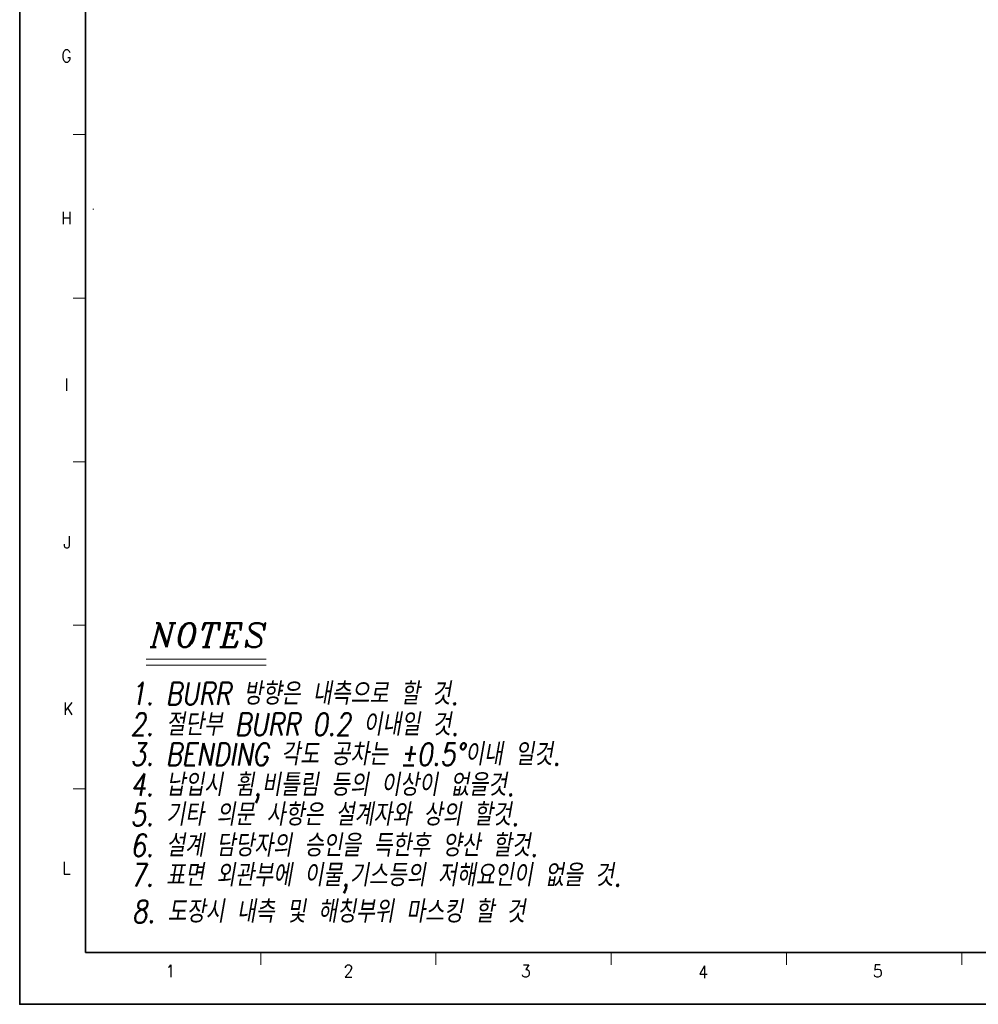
# Model space of a CAD drawing. Header units: millimetres. Extents: x 4497 to 11741, y 5958 to 12619.
# Tile 295 of 424: x 4520 to 4909, y 11768 to 12168. Entities that reach past the tile are written whole.
import ezdxf
from ezdxf.enums import TextEntityAlignment as Align

# ---------------------------------------------------------------- set-up
doc = ezdxf.new("R2010")
doc.units = ezdxf.units.MM
doc.header["$LTSCALE"] = 0.8
doc.linetypes.add('HIDDEN', pattern=[9.525, 6.35, -3.175])
doc.layers.get('0').update_dxf_attribs({"linetype": 'CONTINUOUS', "lineweight": 0})
doc.layers.add('2', color=3, linetype='CONTINUOUS', lineweight=0)
doc.layers.add('3', color=5, linetype='HIDDEN', lineweight=0)
doc.styles.add('A', font='ITALIC', dxfattribs={"height": 3})
doc.styles.add('linetech', font='romans.shx', dxfattribs={"width": 0.8, "oblique": 10, "bigfont": 'whgtxt.shx'})
doc.styles.get("Standard").update_dxf_attribs({"font": 'romans.shx', "width": 0.8, "oblique": 5, "bigfont": 'whgtxt.shx'})

msp = doc.modelspace()

# ---------------------------------------------------------------- linework, layer by layer
at = {"color": 7, "linetype": 'Continuous', "lineweight": 35}
for q in [(4546.45, 12586.486), (5685.977, 11788.618)]:
    msp.add_line((4546.45, 11788.618), q, dxfattribs=at)
at = {"color": 7, "linetype": 'Continuous'}
for p, q in [((4541.469, 12121.063), (4546.45, 12121.063)), ((4541.469, 12054.574), (4546.45, 12054.574)), ((4541.469, 11988.085), (4546.45, 11988.085)), ((4541.469, 11921.596), (4546.45, 11921.596)), ((4541.469, 11855.107), (4546.45, 11855.107)), ((4617.67, 11783.638), (4617.67, 11788.618)), ((4688.89, 11783.638), (4688.89, 11788.618)), ((4760.111, 11783.638), (4760.111, 11788.618)), ((4831.331, 11783.638), (4831.331, 11788.618)), ((4902.552, 11783.638), (4902.552, 11788.618))]:
    msp.add_line(p, q, dxfattribs=at)
at = {"color": 7, "linetype": 'Continuous', "lineweight": 35}
msp.add_lwpolyline([(5707.723, 12607.552), (4519.723, 12607.552), (4519.723, 11767.552), (5707.723, 11767.552)], close=True, dxfattribs=at)
at = {"layer": '2'}
for p, q in [((4571.081, 11907.868), (4619.848, 11907.868)), ((4571.081, 11905.433), (4619.848, 11905.433))]:
    msp.add_line(p, q, dxfattribs=at)
at = {"layer": '3'}
msp.add_line((4549.494, 12090.757), (4549.819, 12090.757), dxfattribs=at)

# ---------------------------------------------------------------- texts
at = {"color": 7, "linetype": 'Continuous', "width": 0.933333}
for s, p in [('G', (4538.724, 12152.979)), ('H', (4538.724, 12087.109)), ('I', (4538.724, 12019.42)), ('J', (4539.088, 11955.369)), ('K', (4539.452, 11887.68)), ('L', (4538.724, 11822.901)), ('1', (4580.94, 11781.05)), ('2', (4653.36, 11781.05)), ('3', (4725.417, 11781.05)), ('4', (4797.474, 11780.686)), ('5', (4868.439, 11781.05))]:
    msp.add_text(s, height=4.98, dxfattribs=at).set_placement(p, align=Align.MIDDLE_CENTER)
at = {"layer": '2', "style": 'A'}
msp.add_text('NOTES', height=9.7427, dxfattribs=at).set_placement((4572.725, 11912.747))
at = {"layer": '2', "color": 3, "lineweight": 0, "style": 'linetech', "oblique": 10, "width": 0.8}
for s, p in [('1. BURR 방향은 내측으로 할 것.', (4564.756, 11889.278)), ('2. 절단부 BURR 0.2 이내일 것.', (4564.756, 11876.751)), ('3. BENDING 각도 공차는 %%p0.5%%D이내 일것.', (4564.756, 11864.641)), ('4. 납입시 휨,비틀림 등의 이상이 없을것.', (4564.756, 11852.241)), ('5. 기타 의문 사항은 설계자와 상의 할것.', (4564.756, 11840.131)), ('6. 설계 담당자의 승인을 득한후 양산 할것.', (4564.756, 11827.604)), ('7. 표면 외관부에 이물,기스등의 저해요인이 없을 것.', (4564.756, 11815.494)), ('8. 도장시 내측 및 해칭부위 마스킹 할 것', (4565.363, 11800.701))]:
    msp.add_text(s, height=9.09316, dxfattribs=at).set_placement(p)

doc.saveas('drawing.dxf')
